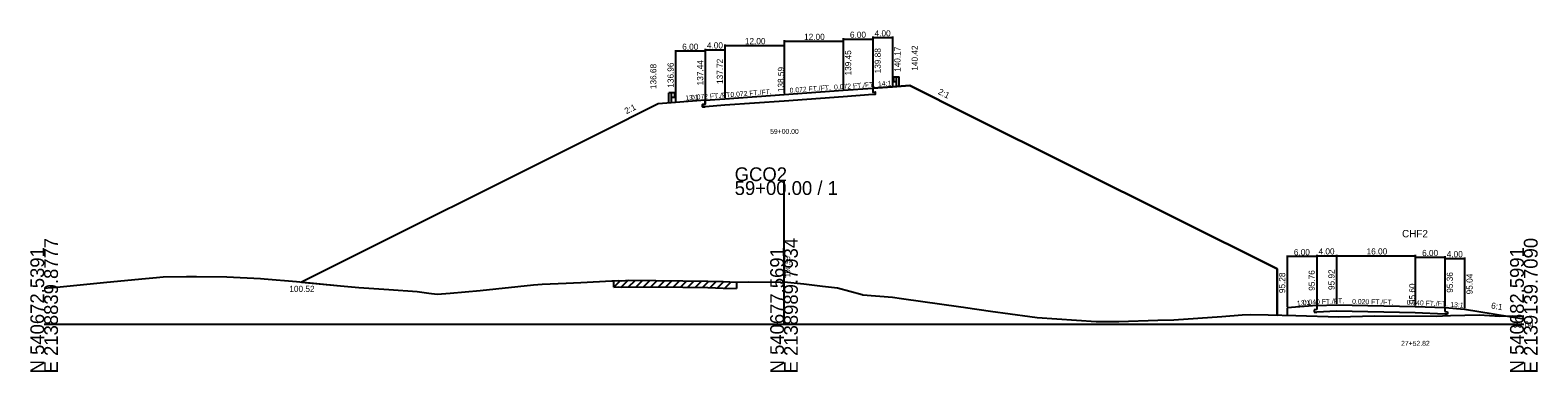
# Model space of a CAD drawing. Extents: x -14327 to 8886, y -10 to 39048.
# Drawn here: x 1997.2 to 2302.8, y 17990.3 to 18059.6 of the extents above; entities that cross this region are included whole.
import ezdxf

# ---------------------------------------------------------------- set-up
doc = ezdxf.new("R2010")
doc.units = 0
for name, color, linetype in [('Level 1', 7, 'Continuous'), ('Level 20', 7, 'Continuous'), ('Level 5', 7, 'Continuous'), ('Level 53', 7, 'Continuous'), ('Level 54', 7, 'Continuous'), ('Level 55', 7, 'Continuous'), ('Level 7', 7, 'Continuous'), ('RD_GPK_XS_Cell', 7, 'Continuous'), ('RD_XS_EwShp', 7, 'Continuous'), ('RD_XS_ExGround', 7, 'Continuous'), ('RD_XS_ExPaveRet', 7, 'Continuous'), ('RD_XS_Pave', 7, 'Continuous'), ('RD_XS_TX_Elev_EX', 7, 'Continuous'), ('RD_XS_TX_Elev_PR', 7, 'Continuous'), ('RD_XS_TX_Station', 7, 'Continuous')]:
    doc.layers.add(name, color=color, linetype=linetype)

msp = doc.modelspace()

# ---------------------------------------------------------------- linework, layer by layer
at = {"layer": 'Level 1'}
for p, q in [((2172.02, 18049.99), (2172.14, 18050.08)), ((2172.02, 18049.89), (2172.14, 18049.8)), ((2172.02, 18049.46), (2172.14, 18049.55)), ((2172.02, 18049.36), (2172.14, 18049.27)), ((2172.15, 18050.09), (2172.23, 18050.1)), ((2172.15, 18049.26), (2172.23, 18049.25)), ((2172.16, 18049.75), (2172.16, 18049.6)), ((2172.23, 18050.16), (2172.23, 18049.19)), ((2172.23, 18050.16), (2172.78, 18050.16)), ((2172.23, 18049.19), (2172.78, 18049.19)), ((2172.78, 18048.17), (2172.78, 18050.16)), ((2172.78, 18050.16), (2173.34, 18050.16)), ((2173.34, 18048.17), (2173.34, 18050.16)), ((2126.66, 18044.96), (2126.66, 18046.94)), ((2127.22, 18046.94), (2126.66, 18046.94)), ((2127.22, 18044.96), (2127.22, 18046.94)), ((2127.77, 18046.94), (2127.22, 18046.94)), ((2127.77, 18045.97), (2127.22, 18045.97)), ((2127.77, 18046.94), (2127.77, 18045.97)), ((2127.85, 18046.87), (2127.77, 18046.88)), ((2127.85, 18046.05), (2127.77, 18046.03)), ((2127.84, 18046.53), (2127.84, 18046.38)), ((2127.98, 18046.77), (2127.86, 18046.86)), ((2127.98, 18046.67), (2127.86, 18046.58)), ((2127.98, 18046.24), (2127.86, 18046.34)), ((2127.98, 18046.14), (2127.86, 18046.05))]:
    msp.add_line(p, q, dxfattribs=at)
for centre, radius, start, end in [((2172.07, 18049.94), 0.0651, 129.0336, 230.9663), ((2172.07, 18049.41), 0.0651, 129.0336, 230.9663), ((2172.09, 18049.6), 0.0651, 302.9895, 0), ((2172.15, 18050.06), 0.026, 90, 129.0505), ((2172.09, 18049.75), 0.0651, 0, 45), ((2172.15, 18049.29), 0.026, 230.9496, 270), ((2127.91, 18046.53), 0.0651, 135, 180), ((2127.91, 18046.38), 0.0651, 180, 237.0105), ((2127.85, 18046.84), 0.026, 50.9495, 90), ((2127.85, 18046.07), 0.026, 270, 309.0504), ((2127.93, 18046.72), 0.0651, 309.0337, 50.9664), ((2127.93, 18046.19), 0.0651, 309.0337, 50.9664)]:
    msp.add_arc(centre, radius, start, end, dxfattribs=at)
at = {"layer": 'Level 20'}
for p, q in [((2252, 18013.91), (2252, 18003.48)), ((2258, 18014.07), (2258, 18003.96)), ((2258, 18013.91), (2258, 18003.96)), ((2258, 18013.87), (2262, 18013.87)), ((2262, 18014.07), (2262, 18004.12)), ((2262, 18013.87), (2278, 18013.87)), ((2278, 18014.07), (2278, 18003.8)), ((2258, 18013.71), (2252, 18013.71)), ((2278, 18013.75), (2278, 18003.8)), ((2278, 18013.55), (2284, 18013.55)), ((2284, 18013.75), (2284, 18003.56)), ((2284, 18013.51), (2284, 18003.56)), ((2284, 18013.31), (2288, 18013.31)), ((2288, 18013.51), (2288, 18003.24)), ((2258, 18003.76), (2252, 18003.28)), ((2252, 18003.28), (2252, 18001.76)), ((2258, 18002.93), (2257.5, 18002.91)), ((2257.5, 18002.91), (2257.5, 18002.41)), ((2257.5, 18002.41), (2258, 18002.43)), ((2258, 18003.76), (2262, 18003.92)), ((2258, 18003.76), (2258, 18002.93)), ((2262, 18002.59), (2258, 18002.43)), ((2262, 18003.92), (2278, 18003.6)), ((2278, 18002.27), (2262, 18002.59)), ((2278, 18003.6), (2284, 18003.36)), ((2284, 18002.03), (2278, 18002.27)), ((2284, 18003.36), (2284, 18002.53)), ((2284, 18003.36), (2288, 18003.04)), ((2284, 18002.53), (2284.5, 18002.51)), ((2284.5, 18002.01), (2284, 18002.03)), ((2284.5, 18002.51), (2284.5, 18002.01)), ((2288, 18003.04), (2300, 18001.04))]:
    msp.add_line(p, q, dxfattribs=at)
at = {"layer": 'Level 5'}
for p, q in [((2168, 18047.88), (2168, 18047.05)), ((2134, 18044.6), (2133.5, 18044.57)), ((2133.5, 18044.57), (2133.5, 18044.07)), ((2134, 18045.44), (2134, 18044.6)), ((2138, 18044.39), (2134, 18044.1)), ((2150, 18045.26), (2138, 18044.39)), ((2162, 18046.12), (2150, 18045.26)), ((2168, 18046.55), (2162, 18046.12)), ((2168, 18047.05), (2168.5, 18047.09)), ((2168.5, 18046.59), (2168, 18046.55)), ((2168.5, 18047.09), (2168.5, 18046.59)), ((2133.5, 18044.07), (2134, 18044.1))]:
    msp.add_line(p, q, dxfattribs=at)
at = {"layer": 'Level 54'}
for p, q in [((2138, 18056.74), (2138, 18045.92)), ((2150, 18057.6), (2150, 18046.79)), ((2150, 18057.4), (2162, 18057.4)), ((2150, 18056.74), (2150, 18046.79)), ((2162, 18058.03), (2162, 18047.65)), ((2162, 18057.83), (2168, 18057.83)), ((2162, 18057.6), (2162, 18047.65)), ((2168, 18058.32), (2168, 18048.08)), ((2168, 18058.12), (2172, 18058.12)), ((2168, 18058.03), (2168, 18048.08)), ((2172, 18058.32), (2172, 18048.37)), ((2128, 18055.59), (2128, 18045.16)), ((2134, 18055.39), (2128, 18055.39)), ((2134, 18055.87), (2134, 18045.64)), ((2134, 18055.67), (2138, 18055.67)), ((2134, 18055.59), (2134, 18045.64)), ((2138, 18056.54), (2150, 18056.54)), ((2138, 18055.87), (2138, 18045.92))]:
    msp.add_line(p, q, dxfattribs=at)
at = {"layer": 'Level 7'}
for p, q in [((2168, 18047.88), (2172, 18048.17)), ((2172, 18048.17), (2175.5, 18048.42)), ((2175.5, 18048.42), (2187.5, 18042.42)), ((2124.5, 18044.68), (2112.5, 18038.68)), ((2128, 18044.96), (2124.5, 18044.68)), ((2134, 18045.44), (2128, 18044.96)), ((2187.5, 18042.42), (2250, 18011.18)), ((2112.5, 18038.68), (2052.18, 18008.52)), ((2250, 18011.18), (2250, 18001.8))]:
    msp.add_line(p, q, dxfattribs=at)
at = {"layer": 'RD_GPK_XS_Cell'}
for p, q in [((2150, 18000), (2150, 18029)), ((2000, 18000), (2150, 18000)), ((2150, 18000), (2300, 18000))]:
    msp.add_line(p, q, dxfattribs=at)
at = {"layer": 'RD_XS_EwShp'}
msp.add_lwpolyline([(2150, 18045.26), (2138, 18044.39), (2134, 18044.1), (2133.5, 18044.07), (2133.5, 18044.57), (2134, 18044.6), (2134, 18045.44), (2128, 18044.96), (2124.5, 18044.68), (2112.5, 18038.68), (2052.18, 18008.52), (2060.08, 18007.78), (2063.77, 18007.4), (2069.86, 18007.03), (2075.6, 18006.64), (2078, 18006.29), (2079.71, 18006.09), (2082.33, 18006.29), (2088.4, 18006.8), (2099.23, 18007.97), (2100.99, 18008.12), (2105.86, 18008.33), (2108.84, 18008.45), (2115.1, 18008.76), (2115.5, 18008.8), (2116.5, 18008.83), (2117.1, 18008.81), (2118.54, 18008.88), (2129.52, 18008.77), (2134.55, 18008.71), (2137.66, 18008.61), (2140.34, 18008.5), (2142.74, 18008.56), (2149.25, 18008.52), (2149.41, 18008.37), (2150, 18008.55), (2154.04, 18008.16), (2157.82, 18007.7), (2160.83, 18007.34), (2165.85, 18005.98), (2165.99, 18005.96), (2172.02, 18005.47), (2173.82, 18005.22), (2185.85, 18003.49), (2186.38, 18003.42), (2186.82, 18003.35), (2191.87, 18002.63), (2199.81, 18001.53), (2201.34, 18001.36), (2213.31, 18000.54), (2217.88, 18000.55), (2225.81, 18000.78), (2229.01, 18000.85), (2238.8, 18001.52), (2242.86, 18001.86), (2244.68, 18001.93), (2248.18, 18001.85), (2250, 18001.8), (2250, 18011.18), (2187.5, 18042.42), (2175.5, 18048.42), (2172, 18048.17), (2168, 18047.88), (2168, 18047.05), (2168.5, 18047.09), (2168.5, 18046.59), (2168, 18046.55), (2162, 18046.12)], close=True, dxfattribs=at)
at = {"layer": 'RD_XS_ExGround'}
for p, q in [((2001.9, 18007.45), (2012.73, 18008.51)), ((2012.73, 18008.51), (2020.57, 18009.26)), ((2020.57, 18009.26), (2022.79, 18009.45)), ((2022.79, 18009.45), (2024.15, 18009.57)), ((2024.15, 18009.57), (2028.87, 18009.66)), ((2028.87, 18009.66), (2029.83, 18009.67)), ((2029.83, 18009.67), (2030.86, 18009.65)), ((2030.86, 18009.65), (2037.01, 18009.56)), ((2037.01, 18009.56), (2043.86, 18009.25)), ((2043.86, 18009.25), (2044.63, 18009.2)), ((2044.63, 18009.2), (2051.17, 18008.61)), ((2051.17, 18008.61), (2060.08, 18007.78)), ((2060.08, 18007.78), (2063.77, 18007.4)), ((2088.4, 18006.8), (2099.23, 18007.97)), ((2099.23, 18007.97), (2100.99, 18008.12)), ((2100.99, 18008.12), (2105.86, 18008.33)), ((2105.86, 18008.33), (2108.84, 18008.45)), ((2108.84, 18008.45), (2115.1, 18008.76)), ((2115.1, 18008.76), (2115.5, 18008.8)), ((2115.5, 18008.8), (2116.5, 18008.83)), ((2116.5, 18008.83), (2117.1, 18008.81)), ((2117.1, 18008.81), (2118.54, 18008.88)), ((2118.54, 18008.88), (2129.52, 18008.77)), ((2129.52, 18008.77), (2134.55, 18008.71)), ((2134.55, 18008.71), (2137.66, 18008.61)), ((2137.66, 18008.61), (2140.34, 18008.5)), ((2140.34, 18008.5), (2142.74, 18008.56)), ((2142.74, 18008.56), (2149.25, 18008.52)), ((2149.25, 18008.52), (2149.41, 18008.37)), ((2149.41, 18008.37), (2150, 18008.55)), ((2150, 18008.55), (2154.04, 18008.16)), ((2154.04, 18008.16), (2157.82, 18007.7)), ((2157.82, 18007.7), (2160.83, 18007.34)), ((2000, 18007.26), (2001.43, 18007.4)), ((2001.43, 18007.4), (2001.9, 18007.45)), ((2063.77, 18007.4), (2069.86, 18007.03)), ((2069.86, 18007.03), (2075.6, 18006.64)), ((2075.6, 18006.64), (2078, 18006.29)), ((2078, 18006.29), (2079.71, 18006.09)), ((2079.71, 18006.09), (2082.33, 18006.29)), ((2082.33, 18006.29), (2088.4, 18006.8)), ((2160.83, 18007.34), (2165.85, 18005.98)), ((2165.85, 18005.98), (2165.99, 18005.96)), ((2165.99, 18005.96), (2172.02, 18005.47)), ((2172.02, 18005.47), (2173.82, 18005.22)), ((2173.82, 18005.22), (2185.85, 18003.49)), ((2185.85, 18003.49), (2186.38, 18003.42)), ((2186.38, 18003.42), (2186.82, 18003.35)), ((2186.82, 18003.35), (2191.87, 18002.63)), ((2191.87, 18002.63), (2199.81, 18001.53)), ((2238.8, 18001.52), (2242.86, 18001.86)), ((2242.86, 18001.86), (2244.68, 18001.93)), ((2244.68, 18001.93), (2248.18, 18001.85)), ((2248.18, 18001.85), (2253.8, 18001.71)), ((2253.8, 18001.71), (2262.48, 18001.45)), ((2262.48, 18001.45), (2269.64, 18001.65)), ((2269.64, 18001.65), (2282.3, 18001.64)), ((2282.3, 18001.64), (2283.49, 18001.68)), ((2283.49, 18001.68), (2285.11, 18001.71)), ((2285.11, 18001.71), (2290.96, 18001.86)), ((2290.96, 18001.86), (2295.14, 18001.64)), ((2295.14, 18001.64), (2300, 18001.66)), ((2199.81, 18001.53), (2201.34, 18001.36)), ((2201.34, 18001.36), (2213.31, 18000.54)), ((2213.31, 18000.54), (2217.88, 18000.55)), ((2217.88, 18000.55), (2225.81, 18000.78)), ((2225.81, 18000.78), (2229.01, 18000.85)), ((2229.01, 18000.85), (2238.8, 18001.52))]:
    msp.add_line(p, q, dxfattribs=at)
at = {"layer": 'RD_XS_ExPaveRet'}
for p, q in [((2115.5, 18007.5), (2116.82, 18008.82)), ((2115.5, 18007.5), (2115.5, 18008.8)), ((2117, 18007.52), (2118.36, 18008.87)), ((2118.5, 18007.58), (2119.79, 18008.87)), ((2120, 18007.56), (2121.29, 18008.85)), ((2121.5, 18007.55), (2122.79, 18008.84)), ((2123, 18007.54), (2124.29, 18008.82)), ((2124.5, 18007.52), (2125.79, 18008.81)), ((2126, 18007.51), (2127.29, 18008.79)), ((2127.5, 18007.49), (2128.79, 18008.78)), ((2129, 18007.48), (2130.29, 18008.76)), ((2130.5, 18007.46), (2131.79, 18008.75)), ((2132, 18007.44), (2133.29, 18008.73)), ((2133.5, 18007.43), (2134.78, 18008.71)), ((2135, 18007.4), (2136.26, 18008.65)), ((2136.5, 18007.35), (2137.76, 18008.6)), ((2138, 18007.29), (2139.25, 18008.54)), ((2140.34, 18008.5), (2140.34, 18007.2)), ((2115.5, 18007.5), (2116.5, 18007.53)), ((2116.5, 18007.53), (2117.1, 18007.51)), ((2117.1, 18007.51), (2118.54, 18007.58)), ((2118.54, 18007.58), (2129.52, 18007.47)), ((2129.52, 18007.47), (2134.55, 18007.41)), ((2134.55, 18007.41), (2137.66, 18007.31)), ((2137.66, 18007.31), (2140.34, 18007.2))]:
    msp.add_line(p, q, dxfattribs=at)
at = {"layer": 'RD_XS_Pave'}
for p, q in [((2150, 18046.59), (2162, 18047.45)), ((2162, 18047.45), (2168, 18047.88)), ((2134, 18045.44), (2138, 18045.72)), ((2138, 18045.72), (2150, 18046.59))]:
    msp.add_line(p, q, dxfattribs=at)

# ---------------------------------------------------------------- texts
at = {"layer": 'Level 20'}
for s, height, p in [('CHF2', 1.5, (2275.31, 18017.6)), ('6.00', 1.25, (2253.37, 18013.96)), ('4.00', 1.25, (2258.37, 18014.12)), ('16.00', 1.25, (2268.12, 18014.12)), ('6.00', 1.25, (2279.37, 18013.8)), ('4.00', 1.25, (2284.37, 18013.56)), ('93.04', 1.25, (2297.82, 17999.29)), ('27+52.82', 1, (2275.12, 17995.6))]:
    msp.add_text(s, height=height, dxfattribs=at).set_placement(p)
for s, height, rotation, p in [('95.76', 1.25, 90, (2257.62, 18006.76)), ('95.92', 1.25, 90, (2261.62, 18006.92)), ('95.28', 1.25, 90, (2251.62, 18006.28)), (' 95.60', 1.25, 90, (2278, 18003.6)), ('95.36', 1.25, 90, (2285.62, 18006.36)), ('95.04', 1.25, 90, (2289.62, 18006.04)), ('13:1', 1, 4.5739, (2254.02, 18003.7)), ('0.040 FT./FT.', 1, 2.2922, (2255.21, 18003.9)), ('0.020 FT./FT.', 1, 358.8558, (2265.18, 18004.11)), ('0.040 FT./FT.', 1, 357.711, (2276.23, 18003.92)), ('13:1', 1, 355.4261, (2285.06, 18003.53)), ('6:1', 1.25, 350.5378, (2293.29, 18003.18))]:
    msp.add_text(s, height=height, rotation=rotation, dxfattribs=at).set_placement(p)
at = {"layer": 'Level 53'}
for s, rotation, p in [('137.72', 90, (2137.62, 18048.72)), ('139.45', 90, (2163.62, 18050.45)), ('139.88', 90, (2169.62, 18050.88)), ('140.17', 90, (2173.62, 18051.17)), ('140.42', 90, (2177.12, 18051.42)), ('136.68', 90, (2124.13, 18047.68)), ('136.96', 90, (2127.63, 18047.96)), ('137.44', 90, (2133.63, 18048.44)), ('2:1', 333.4349, (2181.11, 18046.74)), ('2:1', 26.5651, (2118.05, 18042.57))]:
    msp.add_text(s, height=1.25, rotation=rotation, dxfattribs=at).set_placement(p)
msp.add_text('100.52', height=1.25, dxfattribs=at).set_placement((2049.71, 18006.52))
at = {"layer": 'Level 54'}
for s, p in [('6.00', (2129.37, 18055.64)), ('4.00', (2134.37, 18055.92)), ('12.00', (2142.07, 18056.79)), ('12.00', (2154.07, 18057.65)), ('6.00', (2163.37, 18058.08)), ('4.00', (2168.37, 18058.37))]:
    msp.add_text(s, height=1.25, dxfattribs=at).set_placement(p)
at = {"layer": 'Level 55'}
for s, rotation, p in [('0.072 FT./FT.', 4.1182, (2139.18, 18046.06)), ('0.072 FT./FT.', 4.1182, (2151.18, 18046.92)), ('0.072 FT./FT.', 4.1182, (2160.18, 18047.57)), ('14:1', 4.1182, (2169.08, 18048.21)), ('13:1', 4.5739, (2130.03, 18045.37)), ('0.072 FT./FT.', 4.1182, (2131.18, 18045.48))]:
    msp.add_text(s, height=1, rotation=rotation, dxfattribs=at).set_placement(p)
at = {"layer": 'RD_GPK_XS_Cell'}
for s, p in [('59+00.00 / 1', (2140, 18026.2)), ('GCO2', (2140, 18029))]:
    msp.add_text(s, height=2.8, dxfattribs=at).set_placement(p)
for s, p in [('E 2138839.8777', (2002.8, 17990)), ('E 2138989.7934', (2152.8, 17990)), ('E 2139139.7090', (2302.8, 17990)), ('N 540672.5391', (2000, 17990)), ('N 540677.5691', (2150, 17990)), ('N 540682.5991', (2300, 17990))]:
    msp.add_text(s, height=2.8, rotation=90, dxfattribs=at).set_placement(p)
at = {"layer": 'RD_XS_TX_Elev_EX'}
msp.add_text('100.55', height=1, rotation=90, dxfattribs=at).set_placement((2151.25, 18009.55))
at = {"layer": 'RD_XS_TX_Elev_PR'}
msp.add_text(' 138.59', height=1.25, rotation=90, dxfattribs=at).set_placement((2150, 18046.59))
at = {"layer": 'RD_XS_TX_Station'}
msp.add_text('59+00.00', height=1, dxfattribs=at).set_placement((2147.19, 18038.59))

doc.saveas('drawing.dxf')
